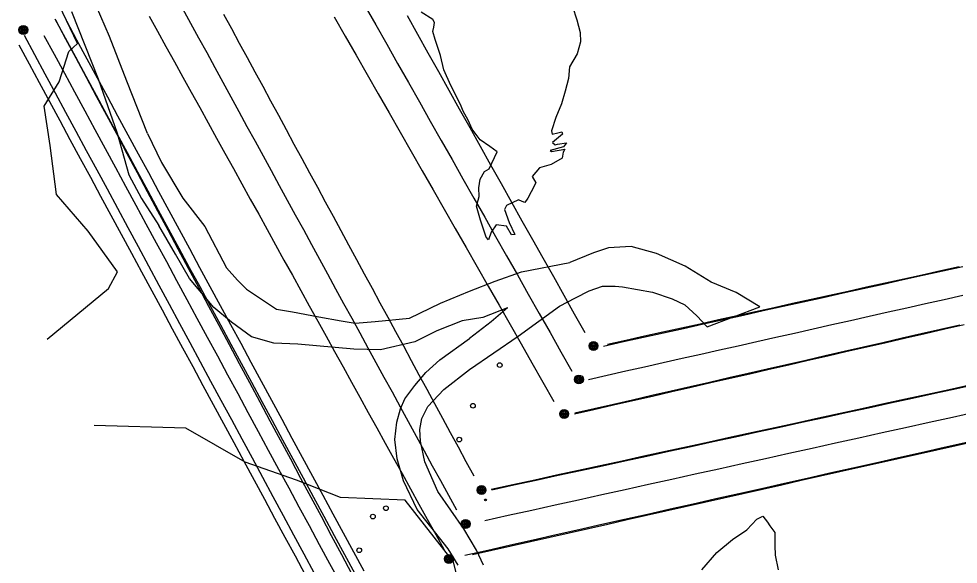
# Model space of a CAD drawing. Extents: x 368532 to 392481, y 10654822 to 10676899.
# Drawn here: x 375076.4 to 375476.5, y 10670356.5 to 10670588.8 of the extents above; entities that cross this region are included whole.
import ezdxf

# ---------------------------------------------------------------- set-up
doc = ezdxf.new("R2010")
doc.units = 0
for name, color, linetype in [('p_Catenary', 7, 'Continuous'), ('p_dtm stock pile', 7, 'Continuous'), ('p_road dirt road', 7, 'Continuous'), ('p_structure constr area', 7, 'Continuous'), ('p_structure unidentified', 7, 'Continuous'), ('p_utility general pole', 7, 'Continuous'), ('p_utility guy anchor', 7, 'Continuous')]:
    doc.layers.add(name, color=color, linetype=linetype)

msp = doc.modelspace()

# ---------------------------------------------------------------- linework, layer by layer
at = {"layer": 'p_Catenary'}
for points in [[(375223.84, 10670594.31), (375228.47, 10670586.12), (375233.11, 10670577.94), (375237.75, 10670569.75), (375242.38, 10670561.56), (375247.02, 10670553.37), (375251.66, 10670545.18), (375256.29, 10670537), (375260.93, 10670528.81), (375265.56, 10670520.62), (375270.2, 10670512.43), (375274.84, 10670504.24), (375279.47, 10670496.06), (375284.11, 10670487.87), (375288.75, 10670479.68), (375293.38, 10670471.49), (375298.02, 10670463.3), (375302.66, 10670455.12), (375307.29, 10670446.93), (375311.93, 10670438.74)], [(375131.88, 10670589.92), (375135.47, 10670583.43), (375139.06, 10670576.94), (375142.66, 10670570.44), (375146.25, 10670563.95), (375149.84, 10670557.45), (375153.43, 10670550.96), (375157.02, 10670544.46), (375160.61, 10670537.97), (375164.2, 10670531.48), (375167.8, 10670524.98), (375171.39, 10670518.49), (375174.98, 10670511.99), (375178.57, 10670505.5), (375182.16, 10670499), (375185.75, 10670492.51), (375189.34, 10670486.02), (375192.94, 10670479.52), (375196.53, 10670473.03), (375200.12, 10670466.53), (375203.71, 10670460.04), (375207.3, 10670453.54), (375210.89, 10670447.05), (375214.48, 10670440.56), (375218.07, 10670434.06), (375221.67, 10670427.57), (375225.26, 10670421.07), (375228.85, 10670414.58), (375232.44, 10670408.08), (375236.03, 10670401.59), (375239.62, 10670395.1), (375243.21, 10670388.6), (375246.81, 10670382.11), (375250.4, 10670375.61), (375253.99, 10670369.12), (375257.58, 10670362.62)], [(375146.11, 10670593.21), (375149.55, 10670586.93), (375152.98, 10670580.64), (375156.41, 10670574.36), (375159.84, 10670568.08), (375163.27, 10670561.8), (375166.71, 10670555.51), (375170.14, 10670549.23), (375173.57, 10670542.95), (375177, 10670536.66), (375180.44, 10670530.38), (375183.87, 10670524.1), (375187.3, 10670517.82), (375190.73, 10670511.53), (375194.16, 10670505.25), (375197.6, 10670498.97), (375201.03, 10670492.68), (375204.46, 10670486.4), (375207.89, 10670480.12), (375211.33, 10670473.83), (375214.76, 10670467.55), (375218.19, 10670461.27), (375221.62, 10670454.99), (375225.05, 10670448.7), (375228.49, 10670442.42), (375231.92, 10670436.14), (375235.35, 10670429.85), (375238.78, 10670423.57), (375242.22, 10670417.29), (375245.65, 10670411.01), (375249.08, 10670404.72), (375252.51, 10670398.44), (375255.94, 10670392.16), (375259.38, 10670385.87), (375262.81, 10670379.59)], [(375163.64, 10670590.72), (375166.97, 10670584.58), (375170.3, 10670578.43), (375173.63, 10670572.29), (375176.96, 10670566.15), (375180.28, 10670560), (375183.61, 10670553.86), (375186.94, 10670547.72), (375190.27, 10670541.57), (375193.6, 10670535.43), (375196.92, 10670529.29), (375200.25, 10670523.15), (375203.58, 10670517), (375206.91, 10670510.86), (375210.24, 10670504.72), (375213.56, 10670498.57), (375216.89, 10670492.43), (375220.22, 10670486.29), (375223.55, 10670480.14), (375226.88, 10670474), (375230.2, 10670467.86), (375233.53, 10670461.71), (375236.86, 10670455.57), (375240.19, 10670449.43), (375243.52, 10670443.29), (375246.84, 10670437.14), (375250.17, 10670431), (375253.5, 10670424.86), (375256.83, 10670418.71), (375260.16, 10670412.57), (375263.48, 10670406.43), (375266.81, 10670400.28), (375270.14, 10670394.14)], [(375210.74, 10670589.6), (375215.42, 10670581.41), (375220.1, 10670573.22), (375224.78, 10670565.03), (375229.46, 10670556.84), (375234.14, 10670548.65), (375238.82, 10670540.46), (375243.5, 10670532.27), (375248.18, 10670524.08), (375252.86, 10670515.89), (375257.54, 10670507.7), (375262.22, 10670499.51), (375266.9, 10670491.32), (375271.58, 10670483.13), (375276.26, 10670474.94), (375280.94, 10670466.75), (375285.62, 10670458.56), (375290.3, 10670450.37), (375294.98, 10670442.18), (375299.66, 10670433.99), (375304.34, 10670425.8)], [(375241.74, 10670590.1), (375246.2, 10670582.16), (375250.65, 10670574.22), (375255.1, 10670566.28), (375259.55, 10670558.35), (375264.01, 10670550.41), (375268.46, 10670542.47), (375272.91, 10670534.53), (375277.36, 10670526.59), (375281.82, 10670518.66), (375286.27, 10670510.72), (375290.72, 10670502.78), (375295.17, 10670494.84), (375299.63, 10670486.91), (375304.08, 10670478.97), (375308.53, 10670471.03), (375312.98, 10670463.09), (375317.44, 10670455.15)], [(375219.63, 10670352.35), (375215.22, 10670360.49), (375210.82, 10670368.64), (375206.41, 10670376.79), (375202.01, 10670384.94), (375197.61, 10670393.09), (375193.2, 10670401.23), (375188.8, 10670409.38), (375184.39, 10670417.53), (375179.99, 10670425.68), (375175.59, 10670433.83), (375171.18, 10670441.98), (375166.78, 10670450.12), (375162.38, 10670458.27), (375157.97, 10670466.42), (375153.57, 10670474.57), (375149.16, 10670482.72), (375144.76, 10670490.87), (375140.36, 10670499.01), (375135.95, 10670507.16), (375131.55, 10670515.31), (375127.14, 10670523.46), (375122.74, 10670531.61), (375118.34, 10670539.76), (375113.93, 10670547.9), (375109.53, 10670556.05), (375105.12, 10670564.2), (375100.72, 10670572.35), (375096.32, 10670580.5), (375091.91, 10670588.64)], [(375091.97, 10670588.36), (375096.32, 10670580.23), (375100.67, 10670572.1), (375105.02, 10670563.96), (375109.37, 10670555.83), (375113.72, 10670547.7), (375118.08, 10670539.56), (375122.43, 10670531.43), (375126.78, 10670523.3), (375131.13, 10670515.16), (375135.48, 10670507.03), (375139.83, 10670498.9), (375144.19, 10670490.77), (375148.54, 10670482.63), (375152.89, 10670474.5), (375157.24, 10670466.37), (375161.59, 10670458.23), (375165.94, 10670450.1), (375170.3, 10670441.97), (375174.65, 10670433.83), (375179, 10670425.7), (375183.35, 10670417.57), (375187.7, 10670409.44), (375192.05, 10670401.3), (375196.41, 10670393.17), (375200.76, 10670385.04), (375205.11, 10670376.9), (375209.46, 10670368.77), (375213.81, 10670360.64), (375218.16, 10670352.5)], [(375096.64, 10670587.85), (375101, 10670579.78), (375105.37, 10670571.7), (375109.74, 10670563.63), (375114.11, 10670555.55), (375118.48, 10670547.47), (375122.84, 10670539.4), (375127.21, 10670531.32), (375131.58, 10670523.25), (375135.95, 10670515.17), (375140.31, 10670507.09), (375144.68, 10670499.02), (375149.05, 10670490.94), (375153.42, 10670482.87), (375157.78, 10670474.79), (375162.15, 10670466.71), (375166.52, 10670458.64), (375170.89, 10670450.56), (375175.26, 10670442.49), (375179.62, 10670434.41), (375183.99, 10670426.33), (375188.36, 10670418.26), (375192.73, 10670410.18), (375197.09, 10670402.11), (375201.46, 10670394.03), (375205.83, 10670385.95), (375210.2, 10670377.88), (375214.56, 10670369.8), (375218.93, 10670361.73), (375223.3, 10670353.65)], [(375078.65, 10670581.76), (375083.06, 10670573.57), (375087.48, 10670565.39), (375091.89, 10670557.21), (375096.31, 10670549.03), (375100.72, 10670540.85), (375105.13, 10670532.66), (375109.55, 10670524.48), (375113.96, 10670516.3), (375118.37, 10670508.12), (375122.79, 10670499.94), (375127.2, 10670491.75), (375131.61, 10670483.57), (375136.03, 10670475.39), (375140.44, 10670467.21), (375144.85, 10670459.03), (375149.27, 10670450.84), (375153.68, 10670442.66), (375158.09, 10670434.48), (375162.51, 10670426.3), (375166.92, 10670418.12), (375171.34, 10670409.93), (375175.75, 10670401.75), (375180.16, 10670393.57), (375184.58, 10670385.39), (375188.99, 10670377.21), (375193.4, 10670369.02), (375197.82, 10670360.84), (375202.23, 10670352.66)], [(375087.1, 10670581.7), (375091.45, 10670573.67), (375095.79, 10670565.64), (375100.14, 10670557.61), (375104.48, 10670549.58), (375108.82, 10670541.55), (375113.17, 10670533.52), (375117.51, 10670525.49), (375121.86, 10670517.46), (375126.2, 10670509.43), (375130.54, 10670501.4), (375134.89, 10670493.37), (375139.23, 10670485.34), (375143.58, 10670477.31), (375147.92, 10670469.28), (375152.26, 10670461.25), (375156.61, 10670453.22), (375160.95, 10670445.19), (375165.3, 10670437.16), (375169.64, 10670429.13), (375173.98, 10670421.1), (375178.33, 10670413.07), (375182.67, 10670405.04), (375187.02, 10670397.01), (375191.36, 10670388.98), (375195.7, 10670380.95), (375200.05, 10670372.92), (375204.39, 10670364.89), (375208.74, 10670356.86), (375213.08, 10670348.83)], [(375076.38, 10670577.69), (375080.73, 10670569.63), (375085.09, 10670561.57), (375089.45, 10670553.5), (375093.81, 10670545.44), (375098.17, 10670537.38), (375102.53, 10670529.32), (375106.89, 10670521.25), (375111.25, 10670513.19), (375115.61, 10670505.13), (375119.97, 10670497.06), (375124.32, 10670489), (375128.68, 10670480.94), (375133.04, 10670472.88), (375137.4, 10670464.81), (375141.76, 10670456.75), (375146.12, 10670448.69), (375150.48, 10670440.62), (375154.84, 10670432.56), (375159.2, 10670424.5), (375163.55, 10670416.44), (375167.91, 10670408.37), (375172.27, 10670400.31), (375176.63, 10670392.25), (375180.99, 10670384.18), (375185.35, 10670376.12), (375189.71, 10670368.06), (375194.07, 10670360), (375198.43, 10670351.93)], [(375325.51, 10670449.39), (375334.01, 10670451.27), (375342.51, 10670453.16), (375351.02, 10670455.04), (375359.52, 10670456.93), (375368.02, 10670458.82), (375376.52, 10670460.7), (375385.02, 10670462.59), (375393.52, 10670464.47), (375402.02, 10670466.36), (375410.52, 10670468.24), (375419.02, 10670470.13), (375427.53, 10670472.02), (375436.03, 10670473.9), (375444.53, 10670475.79), (375453.03, 10670477.67), (375461.53, 10670479.56), (375470.03, 10670481.45), (375478.53, 10670483.33)], [(375476.97, 10670483.12), (375469.08, 10670481.38), (375461.19, 10670479.64), (375453.31, 10670477.9), (375445.42, 10670476.16), (375437.53, 10670474.42), (375429.65, 10670472.68), (375421.76, 10670470.95), (375413.87, 10670469.21), (375405.98, 10670467.47), (375398.1, 10670465.73), (375390.21, 10670463.99), (375382.32, 10670462.25), (375374.43, 10670460.51), (375366.55, 10670458.78), (375358.66, 10670457.04), (375350.77, 10670455.3), (375342.89, 10670453.56), (375335, 10670451.82), (375327.11, 10670450.08)], [(375478.55, 10670470.94), (375470.58, 10670469.14), (375462.6, 10670467.35), (375454.62, 10670465.56), (375446.64, 10670463.76), (375438.66, 10670461.97), (375430.69, 10670460.17), (375422.71, 10670458.38), (375414.73, 10670456.59), (375406.75, 10670454.79), (375398.78, 10670453), (375390.8, 10670451.2), (375382.82, 10670449.41), (375374.84, 10670447.62), (375366.87, 10670445.82), (375358.89, 10670444.03), (375350.91, 10670442.24), (375342.93, 10670440.44), (375334.96, 10670438.65), (375326.98, 10670436.85), (375319, 10670435.06)], [(375313.05, 10670420.5), (375321.35, 10670422.4), (375329.65, 10670424.3), (375337.95, 10670426.21), (375346.25, 10670428.11), (375354.55, 10670430.02), (375362.85, 10670431.92), (375371.15, 10670433.82), (375379.46, 10670435.73), (375387.76, 10670437.63), (375396.06, 10670439.53), (375404.36, 10670441.44), (375412.66, 10670443.34), (375420.96, 10670445.25), (375429.26, 10670447.15), (375437.56, 10670449.05), (375445.86, 10670450.96), (375454.16, 10670452.86), (375462.47, 10670454.77), (375470.77, 10670456.67), (375479.07, 10670458.57)], [(375477.18, 10670458.33), (375468.98, 10670456.45), (375460.78, 10670454.57), (375452.59, 10670452.7), (375444.39, 10670450.82), (375436.19, 10670448.94), (375428, 10670447.06), (375419.8, 10670445.18), (375411.6, 10670443.3), (375403.4, 10670441.43), (375395.21, 10670439.55), (375387.01, 10670437.67), (375378.81, 10670435.79), (375370.61, 10670433.91), (375362.42, 10670432.03), (375354.22, 10670430.16), (375346.02, 10670428.28), (375337.82, 10670426.4), (375329.63, 10670424.52), (375321.43, 10670422.64), (375313.23, 10670420.77)], [(375277.85, 10670388.18), (375287.28, 10670390.24), (375296.72, 10670392.29), (375306.15, 10670394.35), (375315.59, 10670396.4), (375325.02, 10670398.45), (375334.46, 10670400.51), (375343.9, 10670402.56), (375353.33, 10670404.62), (375362.77, 10670406.67), (375372.2, 10670408.73), (375381.64, 10670410.78), (375391.08, 10670412.84), (375400.51, 10670414.89), (375409.95, 10670416.94), (375419.38, 10670419), (375428.82, 10670421.05), (375438.25, 10670423.11), (375447.69, 10670425.16), (375457.13, 10670427.22), (375466.56, 10670429.27), (375476, 10670431.32), (375485.43, 10670433.38)], [(375482.01, 10670432.82), (375472.72, 10670430.8), (375463.43, 10670428.77), (375454.13, 10670426.75), (375444.84, 10670424.72), (375435.55, 10670422.7), (375426.26, 10670420.67), (375416.96, 10670418.65), (375407.67, 10670416.62), (375398.38, 10670414.6), (375389.09, 10670412.57), (375379.79, 10670410.55), (375370.5, 10670408.52), (375361.21, 10670406.5), (375351.92, 10670404.47), (375342.62, 10670402.45), (375333.33, 10670400.42), (375324.04, 10670398.4), (375314.75, 10670396.37), (375305.45, 10670394.35), (375296.16, 10670392.32), (375286.87, 10670390.3), (375277.57, 10670388.27)], [(375274.94, 10670375.15), (375284.9, 10670377.35), (375294.85, 10670379.55), (375304.81, 10670381.75), (375314.76, 10670383.95), (375324.72, 10670386.15), (375334.68, 10670388.35), (375344.63, 10670390.55), (375354.59, 10670392.75), (375364.54, 10670394.95), (375374.5, 10670397.15), (375384.46, 10670399.35), (375394.41, 10670401.56), (375404.37, 10670403.76), (375414.32, 10670405.96), (375424.28, 10670408.16), (375434.23, 10670410.36), (375444.19, 10670412.56), (375454.15, 10670414.76), (375464.1, 10670416.96), (375474.06, 10670419.16), (375484.01, 10670421.36)], [(375480.24, 10670408.34), (375470.52, 10670406.15), (375460.8, 10670403.97), (375451.08, 10670401.78), (375441.36, 10670399.59), (375431.64, 10670397.4), (375421.92, 10670395.21), (375412.2, 10670393.03), (375402.48, 10670390.84), (375392.76, 10670388.65), (375383.04, 10670386.46), (375373.32, 10670384.28), (375363.6, 10670382.09), (375353.88, 10670379.9), (375344.16, 10670377.71), (375334.44, 10670375.52), (375324.72, 10670373.34), (375314.99, 10670371.15), (375305.27, 10670368.96), (375295.55, 10670366.77), (375285.83, 10670364.58), (375276.11, 10670362.4), (375266.39, 10670360.21)], [(375269.57, 10670360.6), (375277.81, 10670362.46), (375286.05, 10670364.31), (375294.29, 10670366.17), (375302.54, 10670368.03), (375310.78, 10670369.89), (375319.02, 10670371.75), (375327.26, 10670373.61), (375335.51, 10670375.47), (375343.75, 10670377.33), (375351.99, 10670379.19), (375360.23, 10670381.05), (375368.48, 10670382.91), (375376.72, 10670384.77), (375384.96, 10670386.63), (375393.2, 10670388.49), (375401.45, 10670390.35), (375409.69, 10670392.21), (375417.93, 10670394.06), (375426.17, 10670395.92), (375434.41, 10670397.78), (375442.66, 10670399.64), (375450.9, 10670401.5), (375459.14, 10670403.36), (375467.38, 10670405.22), (375475.63, 10670407.08), (375483.87, 10670408.94)]]:
    msp.add_lwpolyline(points, dxfattribs=at)
at = {"layer": 'p_dtm stock pile'}
for p, q in [((375312.17, 10670593.94), (375314.14, 10670588.28)), ((375252.75, 10670588.44), (375247.78, 10670591.57)), ((375253.48, 10670587.19), (375252.75, 10670588.44)), ((375253.19, 10670585.19), (375253.48, 10670587.19)), ((375314.14, 10670588.28), (375315.45, 10670582.98)), ((375252.79, 10670583.31), (375253.19, 10670585.19)), ((375253.73, 10670579.91), (375252.79, 10670583.31)), ((375315.45, 10670582.98), (375315.63, 10670578.94)), ((375255.97, 10670573.11), (375253.73, 10670579.91)), ((375315.63, 10670578.94), (375314.27, 10670573.79)), ((375314.27, 10670573.79), (375310.92, 10670568.27)), ((375257.47, 10670567.05), (375255.97, 10670573.11)), ((375260.46, 10670560.4), (375257.47, 10670567.05)), ((375310.92, 10670568.27), (375310.49, 10670563.32)), ((375310.49, 10670563.32), (375309.11, 10670557.9)), ((375264.51, 10670552.29), (375260.46, 10670560.4)), ((375309.11, 10670557.9), (375307.5, 10670552.56)), ((375265.73, 10670549.41), (375264.51, 10670552.29)), ((375267.78, 10670545.61), (375265.73, 10670549.41)), ((375307.5, 10670552.56), (375305.2, 10670546.7)), ((375269.47, 10670541.73), (375267.78, 10670545.61)), ((375305.2, 10670546.7), (375303.29, 10670541.11)), ((375272.84, 10670537.22), (375269.47, 10670541.73)), ((375303.29, 10670541.11), (375303.55, 10670539.6)), ((375303.55, 10670539.6), (375306.02, 10670540.15)), ((375307.91, 10670539.66), (375303.68, 10670536.09)), ((375306.02, 10670540.15), (375307.7, 10670540.55)), ((375307.7, 10670540.55), (375307.91, 10670539.66)), ((375277.06, 10670534.44), (375272.84, 10670537.22)), ((375280.17, 10670532.11), (375277.06, 10670534.44)), ((375308.46, 10670534.26), (375302.73, 10670532.73)), ((375303.68, 10670536.09), (375304.8, 10670535.06)), ((375304.8, 10670535.06), (375305.9, 10670535.32)), ((375305.9, 10670535.32), (375309.73, 10670535.89)), ((375309.73, 10670535.89), (375308.46, 10670534.26)), ((375276.72, 10670524.91), (375280.17, 10670532.11)), ((375302.73, 10670532.73), (375303.26, 10670532.23)), ((375307.85, 10670529.35), (375303.2, 10670526.65)), ((375303.26, 10670532.23), (375308.94, 10670533.3)), ((375308.19, 10670531.99), (375307.85, 10670529.35)), ((375308.94, 10670533.3), (375308.19, 10670531.99)), ((375303.2, 10670526.65), (375298.12, 10670525.31)), ((375272.96, 10670520.52), (375274.7, 10670523.67)), ((375274.7, 10670523.67), (375276.72, 10670524.91)), ((375298.12, 10670525.31), (375294.99, 10670521.6)), ((375294.99, 10670521.6), (375296.59, 10670518.93)), ((375272.31, 10670516.78), (375272.96, 10670520.52)), ((375296.59, 10670518.93), (375294.59, 10670515.08)), ((375272.46, 10670513.05), (375272.31, 10670516.78)), ((375294.59, 10670515.08), (375293.27, 10670512.32)), ((375271.38, 10670509.01), (375272.46, 10670513.05)), ((375289.27, 10670511.65), (375284.06, 10670509.22)), ((375290.73, 10670510.91), (375289.27, 10670511.65)), ((375291.88, 10670510.59), (375290.73, 10670510.91)), ((375293.27, 10670512.32), (375291.88, 10670510.59)), ((375273.01, 10670502.97), (375271.38, 10670509.01)), ((375284.06, 10670509.22), (375283.29, 10670507.5)), ((375283.29, 10670507.5), (375285.24, 10670502.07)), ((375275.42, 10670495.77), (375273.01, 10670502.97)), ((375285.24, 10670502.07), (375287.67, 10670496.9)), ((375277.65, 10670497.83), (375276.49, 10670494.68)), ((375279.65, 10670501.05), (375277.65, 10670497.83)), ((375284.11, 10670500.4), (375279.65, 10670501.05)), ((375286.24, 10670496.78), (375284.11, 10670500.4)), ((375276.49, 10670494.68), (375275.42, 10670495.77)), ((375287.67, 10670496.9), (375286.24, 10670496.78)), ((375386.54, 10670371.18), (375390.79, 10670375.65)), ((375390.79, 10670375.65), (375393.29, 10670376.9)), ((375393.29, 10670376.9), (375395.34, 10670374.43)), ((375395.34, 10670374.43), (375396.29, 10670372.79)), ((375380.46, 10670366.98), (375386.54, 10670371.18)), ((375396.29, 10670372.79), (375398.37, 10670369.96)), ((375398.37, 10670369.96), (375398.48, 10670364.43)), ((375373.77, 10670361.53), (375380.46, 10670366.98)), ((375367.36, 10670354.15), (375373.77, 10670361.53)), ((375398.48, 10670364.43), (375398.5, 10670360.35)), ((375398.5, 10670360.35), (375399.79, 10670354.08))]:
    msp.add_line(p, q, dxfattribs=at)
at = {"layer": 'p_road dirt road'}
for p, q in [((375115.02, 10670581.17), (375109.41, 10670593.97)), ((375098.82, 10670591.88), (375110.19, 10670563.19)), ((375122.46, 10670562.14), (375115.02, 10670581.17)), ((375110.19, 10670563.19), (375118.22, 10670540.12)), ((375131.27, 10670539.89), (375122.46, 10670562.14)), ((375118.22, 10670540.12), (375123.27, 10670522.34)), ((375131.27, 10670539.89), (375137.17, 10670527.52)), ((375137.17, 10670527.52), (375146.28, 10670512.43)), ((375123.27, 10670522.34), (375128.68, 10670512.17)), ((375128.68, 10670512.17), (375136.08, 10670500.68)), ((375146.28, 10670512.43), (375155.61, 10670500.27)), ((375143.11, 10670488.48), (375136.08, 10670500.68)), ((375155.61, 10670500.27), (375164.83, 10670482.64)), ((375327.64, 10670491.16), (375321.15, 10670489.13)), ((375337.24, 10670491.77), (375327.64, 10670491.16)), ((375347.96, 10670488.87), (375337.24, 10670491.77)), ((375149.05, 10670478.18), (375143.11, 10670488.48)), ((375321.15, 10670489.13), (375311.06, 10670484.99)), ((375360.18, 10670483.45), (375347.96, 10670488.87)), ((375164.83, 10670482.64), (375169.49, 10670477.43)), ((375290.52, 10670481.04), (375311.06, 10670484.99)), ((375371.34, 10670476.64), (375360.18, 10670483.45)), ((375159.51, 10670465.79), (375149.05, 10670478.18)), ((375169.49, 10670477.43), (375173.44, 10670473.6)), ((375279.26, 10670477.06), (375290.52, 10670481.04)), ((375173.44, 10670473.6), (375186.2, 10670465.13)), ((375268.38, 10670472.71), (375279.26, 10670477.06)), ((375319.31, 10670472.97), (375325, 10670474.85)), ((375325, 10670474.85), (375330.46, 10670474.96)), ((375330.46, 10670474.96), (375333.58, 10670474.61)), ((375333.58, 10670474.61), (375346.37, 10670472.28)), ((375381.96, 10670472.26), (375371.34, 10670476.64)), ((375255.98, 10670467.69), (375268.38, 10670472.71)), ((375306.76, 10670466.39), (375313.53, 10670469.92)), ((375313.53, 10670469.92), (375319.31, 10670472.97)), ((375346.37, 10670472.28), (375354.66, 10670469.56)), ((375354.66, 10670469.56), (375360.15, 10670466.98)), ((375392.04, 10670466.08), (375381.96, 10670472.26)), ((375166.92, 10670459.57), (375159.51, 10670465.79)), ((375242.79, 10670461.27), (375255.98, 10670467.69)), ((375284.48, 10670465.61), (375274.07, 10670461.6)), ((375284.48, 10670465.61), (375277.53, 10670459.73)), ((375289.04, 10670453.62), (375306.76, 10670466.39)), ((375360.15, 10670466.98), (375365.19, 10670462.25)), ((375369.55, 10670457.52), (375392.04, 10670466.08)), ((375186.2, 10670465.13), (375192.96, 10670463.9)), ((375192.96, 10670463.9), (375204.15, 10670461.88)), ((375204.15, 10670461.88), (375213.7, 10670460.1)), ((375274.07, 10670461.6), (375265.22, 10670460.15)), ((375365.19, 10670462.25), (375369.55, 10670457.52)), ((375175.52, 10670453.25), (375166.92, 10670459.57)), ((375213.7, 10670460.1), (375219.72, 10670459.08)), ((375219.72, 10670459.08), (375228.13, 10670459.86)), ((375228.13, 10670459.86), (375242.79, 10670461.27)), ((375265.22, 10670460.15), (375254.38, 10670455.89)), ((375277.53, 10670459.73), (375268.37, 10670452.65)), ((375254.38, 10670455.89), (375245.06, 10670451.25)), ((375268.31, 10670439.38), (375289.04, 10670453.62)), ((375185, 10670450.61), (375175.52, 10670453.25)), ((375195.17, 10670450.14), (375185, 10670450.61)), ((375219.15, 10670448.03), (375195.17, 10670450.14)), ((375245.06, 10670451.25), (375230.42, 10670447.82)), ((375255.77, 10670443.59), (375268.37, 10670452.65)), ((375230.42, 10670447.82), (375219.15, 10670448.03)), ((375249.74, 10670438.2), (375255.77, 10670443.59)), ((375245.08, 10670432.54), (375249.74, 10670438.2)), ((375257.42, 10670430.93), (375268.31, 10670439.38)), ((375240.8, 10670426.96), (375245.08, 10670432.54)), ((375250.6, 10670423.6), (375257.42, 10670430.93)), ((375238.94, 10670422.61), (375240.8, 10670426.96)), ((375237.37, 10670417.01), (375238.94, 10670422.61)), ((375248.1, 10670418.53), (375250.6, 10670423.6)), ((375247.15, 10670413.92), (375248.1, 10670418.53)), ((375236.55, 10670409.53), (375237.37, 10670417.01)), ((375247.43, 10670408.94), (375247.15, 10670413.92)), ((375237.48, 10670401.41), (375236.55, 10670409.53)), ((375249.31, 10670400.02), (375247.43, 10670408.94)), ((375240.25, 10670392), (375237.48, 10670401.41)), ((375254.82, 10670387.48), (375249.31, 10670400.02)), ((375246.12, 10670379.76), (375240.25, 10670392)), ((375266, 10670371.53), (375254.82, 10670387.48)), ((375259.25, 10670362.97), (375246.12, 10670379.76)), ((375271.35, 10670362.53), (375266, 10670371.53)), ((375263.56, 10670356.09), (375259.25, 10670362.97)), ((375274.3, 10670356.1), (375271.35, 10670362.53))]:
    msp.add_line(p, q, dxfattribs=at)
at = {"layer": 'p_structure constr area'}
for p, q in [((375101.44, 10670578.17), (375085.25, 10670611.91)), ((375097.64, 10670574.88), (375101.44, 10670578.17)), ((375093.53, 10670561.95), (375097.64, 10670574.88)), ((375087.2, 10670551.5), (375093.53, 10670561.95)), ((375089.72, 10670534.86), (375087.2, 10670551.5)), ((375092.4, 10670513.91), (375089.72, 10670534.86)), ((375105.95, 10670498.3), (375092.4, 10670513.91)), ((375118.48, 10670481.02), (375105.95, 10670498.3)), ((375114.63, 10670473.85), (375118.48, 10670481.02)), ((375088.53, 10670452.34), (375114.63, 10670473.85)), ((375147.5, 10670414.41), (375108.53, 10670415.59)), ((375172.76, 10670399.91), (375147.5, 10670414.41)), ((375194.61, 10670392.3), (375172.76, 10670399.91)), ((375213.46, 10670384.86), (375194.61, 10670392.3)), ((375240.91, 10670383.71), (375213.46, 10670384.86)), ((375261.59, 10670357.45), (375240.91, 10670383.71)), ((375263.31, 10670350.6), (375261.59, 10670357.45))]:
    msp.add_line(p, q, dxfattribs=at)
at = {"layer": 'p_structure unidentified'}
msp.add_circle((375275.16, 10670383.88), 0.375, dxfattribs=at)
at = {"layer": 'p_utility general pole'}
for centre, radius in [((375078.29, 10670584), 1.9), ((375078.29, 10670584), 1.44), ((375078.29, 10670584), 0.973), ((375078.29, 10670584), 0.539), ((375078.29, 10670584), 0.192), ((375321.18, 10670449.44), 1.9), ((375321.18, 10670449.44), 1.44), ((375321.18, 10670449.44), 0.973), ((375321.18, 10670449.44), 0.539), ((375321.18, 10670449.44), 0.192), ((375314.96, 10670435.16), 1.9), ((375314.96, 10670435.16), 1.44), ((375314.96, 10670435.16), 0.973), ((375314.96, 10670435.16), 0.539), ((375314.96, 10670435.16), 0.192), ((375308.68, 10670420.48), 1.9), ((375308.68, 10670420.48), 1.44), ((375308.68, 10670420.48), 0.973), ((375308.68, 10670420.48), 0.539), ((375308.68, 10670420.48), 0.192), ((375273.48, 10670388.09), 1.9), ((375273.48, 10670388.09), 1.44), ((375273.48, 10670388.09), 0.973), ((375273.48, 10670388.09), 0.539), ((375273.48, 10670388.09), 0.192), ((375266.69, 10670373.63), 1.9), ((375266.69, 10670373.63), 1.44), ((375266.69, 10670373.63), 0.973), ((375266.69, 10670373.63), 0.539), ((375266.69, 10670373.63), 0.192), ((375259.59, 10670358.74), 1.9), ((375259.59, 10670358.74), 1.44), ((375259.59, 10670358.74), 0.973), ((375259.59, 10670358.74), 0.539), ((375259.59, 10670358.74), 0.192)]:
    msp.add_circle(centre, radius, dxfattribs=at)
at = {"layer": 'p_utility guy anchor'}
for centre in [(375281.23, 10670441.26), (375269.83, 10670423.98), (375263.97, 10670409.55), (375232.78, 10670380.33), (375227.2, 10670376.8), (375221.39, 10670362.43)]:
    msp.add_circle(centre, 1, dxfattribs=at)

doc.saveas('drawing.dxf')
